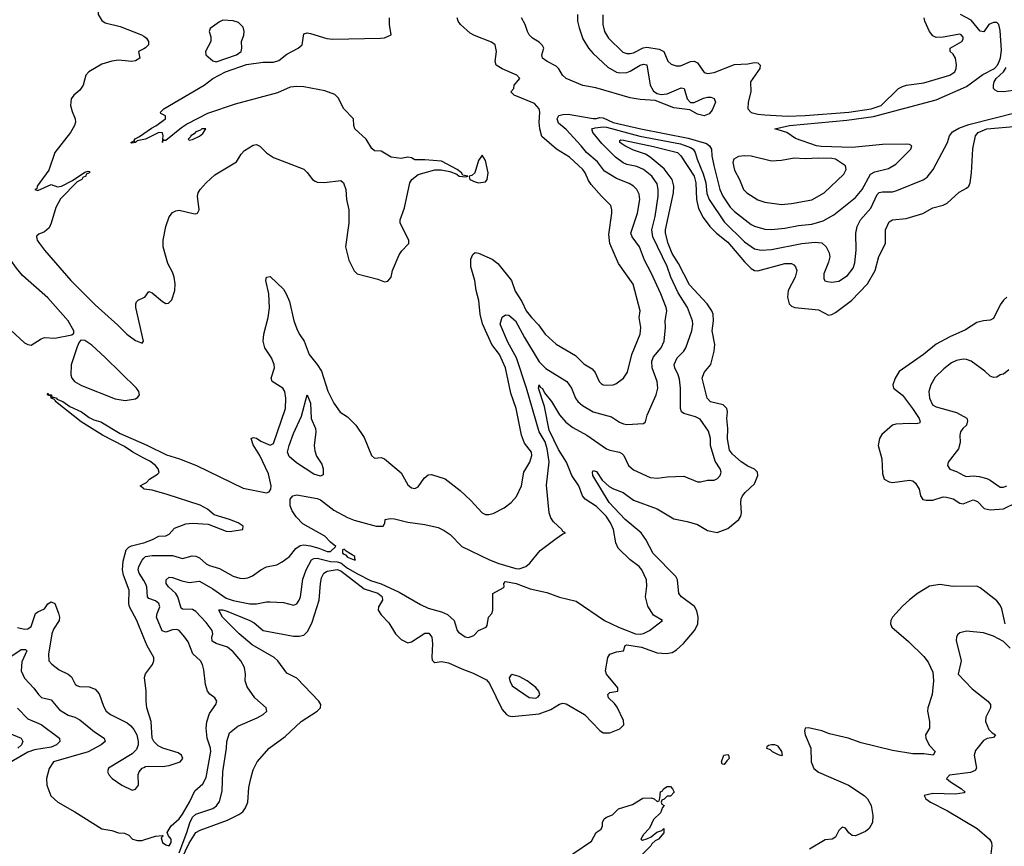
# Model space of a CAD drawing. Header units: inches. Extents: x 1552611 to 1694776, y 811966 to 917215.
# Tile 350 of 549: x 1649262 to 1655114, y 841028 to 845939. Entities that reach past the tile are written whole.
import ezdxf

# ---------------------------------------------------------------- set-up
doc = ezdxf.new("R2010")
doc.units = ezdxf.units.IN
doc.header["$MEASUREMENT"] = 0
doc.layers.add('B6844', color=7, linetype='Continuous')
doc.layers.add('B6854', color=7, linetype='Continuous')

msp = doc.modelspace()

# ---------------------------------------------------------------- linework, layer by layer
at = {"layer": 'B6844', "color": 5}
for points, elevation in [([(1650000, 846187.2), (1649915.8, 846144.2), (1649830, 846121.8), (1649808.1, 846111.9), (1649770, 846081.7), (1649731.2, 846030), (1649726.2, 846010), (1649729.5, 845970.5), (1649750, 845934.9), (1649770, 845920.2), (1649859.4, 845899.4), (1649986, 845850), (1650000, 845840.6)], 920), ([(1650000, 845767), (1649967.7, 845750), (1649976, 845710), (1649950, 845695.1), (1649928.3, 845691.7), (1649850, 845698), (1649810, 845692.1), (1649750, 845675.1), (1649673, 845630), (1649654.4, 845610), (1649640.3, 845550), (1649618.9, 845521.1), (1649583.1, 845490), (1649568.7, 845470), (1649563.7, 845430), (1649573.1, 845393.1), (1649592.2, 845350), (1649593.7, 845330), (1649587, 845310), (1649563.7, 845270), (1649470, 845149.5), (1649434.6, 845045.4), (1649366, 844950), (1649364.9, 844935.1), (1649352, 844930), (1649370, 844924), (1649450, 844961), (1649486, 844946), (1649510, 844951), (1649575.3, 844984.7), (1649650, 845032.7), (1649670, 845038.8), (1649676.8, 845036.8), (1649676.3, 845030), (1649658, 845022), (1649655.8, 845010), (1649638, 845002), (1649631.7, 844990), (1649604.7, 844975.3), (1649504.3, 844875.7), (1649476.1, 844823.9), (1649449.1, 844730), (1649437, 844703), (1649410, 844678), (1649374.9, 844665.1), (1649364, 844656), (1649361.3, 844650), (1649366.8, 844630), (1649380.1, 844610), (1649410.1, 844570), (1649566.6, 844390), (1649710, 844246), (1649845.1, 844125.1), (1649898.8, 844070), (1649950, 844032.3), (1649990, 844016.3), (1649998.7, 844030), (1649953.3, 844230), (1649952, 844250), (1649956.6, 844263.4), (1649966.3, 844273.7), (1650000, 844287.8)], 920), ([(1650000, 845227.8), (1649959.6, 845220.4), (1649949.7, 845209.7), (1649926.6, 845206.6), (1649922, 845210), (1649938, 845218), (1649946, 845214), (1649942, 845222), (1649947.9, 845232.1), (1649974.8, 845245.2), (1650000, 845263.3)], 920), ([(1650000, 843334.3), (1649934.2, 843370), (1649884.2, 843404.2), (1649753.7, 843470), (1649626.6, 843550), (1649474, 843670), (1649475.1, 843675.1), (1649464.9, 843684.9), (1649448.5, 843690), (1649446.8, 843706.8), (1649434.6, 843705.4), (1649426.9, 843710), (1649430, 843721), (1649433, 843713), (1649451.7, 843710), (1649454.4, 843694.4), (1649462.7, 843697.3), (1649482, 843690), (1649483.8, 843683.8), (1649518, 843670), (1649560.7, 843640.7), (1649628.8, 843610), (1649675.6, 843575.6), (1649702, 843562), (1649744.6, 843550), (1649859.6, 843479.6), (1650000, 843419.6)], 880), ([(1650000, 843151.1), (1649979, 843170), (1650000, 843181.6)], 880), ([(1650000, 842267.3), (1649958, 842370), (1649914.5, 842450), (1649910.4, 842470), (1649912.4, 842550), (1649879.5, 842639.5), (1649872.9, 842670), (1649877.4, 842722.7), (1649894.1, 842790), (1649910, 842805.4), (1649926.6, 842813.4), (1649998, 842830), (1650000, 842830.7)], 880), ([(1650000, 842606.6), (1649971.7, 842650), (1649966.6, 842670), (1649969.9, 842690), (1649990, 842728.8), (1650000, 842739)], 860), ([(1649250, 842326.9), (1649290, 842318.6), (1649310, 842319.8), (1649330, 842333.8), (1649356.2, 842410), (1649370, 842421.3), (1649410, 842438.4), (1649430, 842469.1), (1649450, 842481.1), (1649470, 842471.2), (1649493.4, 842413.4), (1649498.9, 842390), (1649497.2, 842370), (1649462.5, 842317.5), (1649452.9, 842290), (1649433.6, 842170), (1649435.8, 842130), (1649454, 842110), (1649496.7, 842076.7), (1649550, 842050.2), (1649570, 842034.6), (1649591.9, 841991.9), (1649602.3, 841982.3), (1649617.1, 841977.1), (1649675.1, 841975.1), (1649710, 841961.1), (1649733.8, 841933.9), (1649759.5, 841859.5), (1649776.5, 841830), (1649801.6, 841810), (1649901.5, 841761.5), (1649923.6, 841743.6), (1649941.2, 841721.2), (1649957.7, 841690), (1649966.8, 841650), (1649965.8, 841630), (1649956.8, 841603.2), (1649930, 841577.3), (1649790, 841492), (1649784.3, 841470), (1649794.4, 841450), (1649812.5, 841430), (1649868.9, 841390), (1649930, 841361.9), (1649950, 841367), (1649967.4, 841390), (1649965.6, 841454.4), (1649971.9, 841470), (1649990, 841491.9), (1650000, 841496.8)], 880), ([(1649210, 842156.1), (1649270, 842197.4), (1649297, 842197), (1649304.9, 842190), (1649275.3, 842124.7), (1649271.2, 842070), (1649290, 842027.5), (1649346.9, 841966.9), (1649373.2, 841930), (1649392, 841912), (1649450, 841898.8), (1649498.2, 841838.2), (1649550, 841806), (1649590, 841794.3), (1649619.3, 841779.3), (1649707.3, 841707.3), (1649764.6, 841670), (1649770.2, 841650.2), (1649746.3, 841630), (1649670, 841589.9), (1649463.7, 841530), (1649437, 841490), (1649421.7, 841430), (1649424.2, 841390), (1649446.7, 841326.7), (1649489.5, 841289.5), (1649590, 841232.9), (1649750, 841131.7), (1649810, 841122.4), (1649850, 841107.3), (1649884.7, 841104.7), (1649910, 841094), (1649932, 841070), (1649961.4, 841061.4), (1649990, 841062), (1650000, 841065.2)], 860), ([(1649250, 841848.4), (1649310, 841785.5), (1649390, 841751.9), (1649490, 841676.5), (1649497.8, 841670), (1649500.2, 841650), (1649481.5, 841630), (1649450, 841616.1), (1649350, 841601.3), (1649310, 841587.1), (1649177.8, 841510)], 840), ([(1649199.5, 841699.5), (1649270, 841670.1), (1649281.4, 841650), (1649272, 841630), (1649250.9, 841610)], 820)]:
    msp.add_lwpolyline(points, dxfattribs=dict(at, elevation=elevation))
at = {"layer": 'B6844', "color": 5, "elevation": 920}
for points in [[(1649170, 844527.2), (1649044, 844390), (1649030.3, 844350.3), (1649031.8, 844330), (1649050.2, 844290), (1649090.1, 844230), (1649210, 844094.4), (1649290, 844019.8), (1649310, 844008.4), (1649330, 844006), (1649390, 844043.7), (1649410, 844050.3), (1649470, 844047), (1649572.8, 844067.2), (1649583.7, 844076.3), (1649584.7, 844090), (1649550.9, 844150), (1649430, 844285.8), (1649279.2, 844419.2), (1649242.6, 844462.6), (1649210, 844511.2), (1649190, 844527.2)], [(1649625.8, 844034.2), (1649615.9, 844024.1), (1649603.9, 843996.1), (1649569, 843889), (1649565.8, 843830), (1649571.2, 843810), (1649588.2, 843790), (1649630, 843765.5), (1649830, 843685.7), (1649890, 843677), (1649950, 843687.4), (1649964.2, 843695.8), (1649974.5, 843710), (1649970.6, 843730), (1649955.9, 843750), (1649770, 843933), (1649690, 844005.4), (1649650, 844032.5)]]:
    msp.add_lwpolyline(points, close=True, dxfattribs=at)
at = {"layer": 'B6854', "color": 5}
for points, elevation in [([(1650000, 842739), (1650010, 842749.2), (1650050, 842755.6), (1650170, 842755.5), (1650230, 842738), (1650286.8, 842753.2), (1650310, 842751), (1650330, 842741.6), (1650370, 842705.7), (1650390, 842695.5), (1650450, 842678.4), (1650530, 842632.1), (1650570, 842620.2), (1650590, 842619), (1650617.4, 842622.6), (1650646.1, 842633.9), (1650695.1, 842670), (1650730, 842688), (1650790, 842700.7), (1650822.6, 842717.4), (1650866.6, 842750), (1650903, 842797), (1650930, 842815.9), (1650950, 842818.5), (1650990, 842812.7), (1651039.8, 842799.8), (1651090, 842780.3), (1651110, 842778.4), (1651140.9, 842810), (1651110, 842834.3), (1651076.1, 842870), (1650944.6, 842944.6), (1650905.4, 842985.4), (1650880.8, 843020.8), (1650869.9, 843049.9), (1650868.9, 843090), (1650884.8, 843110), (1650910, 843115.7), (1651030, 843094.3), (1651050, 843086.7), (1651130, 843024.9), (1651210, 842982), (1651250, 842966.2), (1651381, 842930), (1651422, 842930), (1651432.3, 842947.7), (1651435.3, 842970), (1651464.2, 842975.8), (1651490, 842974.2), (1651570, 842953.1), (1651670, 842940.7), (1651750, 842922), (1651784.8, 842904.8), (1651819.8, 842879.8), (1651889.4, 842809.4), (1652053.8, 842730), (1652110, 842707.7), (1652210, 842677.6), (1652230, 842676), (1652270, 842690.4), (1652293.3, 842710), (1652355.6, 842784.4), (1652450, 842857.3), (1652490, 842884.7), (1652506, 842890), (1652490, 842898), (1652485.2, 842910), (1652435.8, 842955.8), (1652419.5, 842979.5), (1652408.7, 843008.7), (1652394, 843174), (1652408.5, 843311.5), (1652397.8, 843390), (1652384.3, 843430), (1652349.9, 843490), (1652273.7, 843750), (1652214.3, 843930), (1652164.1, 844024.1), (1652117.4, 844130), (1652130, 844171), (1652150, 844186.1), (1652170, 844183.3), (1652208.2, 844150), (1652262.2, 844050), (1652350, 843906.7), (1652390, 843866), (1652513.1, 843790), (1652541.5, 843750), (1652566, 843690), (1652580.2, 843670), (1652606.2, 843646.2), (1652670, 843610.2), (1652780.5, 843580.5), (1652827.4, 843547.4), (1652850, 843537.2), (1652870, 843534), (1652970, 843539.3), (1652980.7, 843550), (1652992.4, 843590), (1653044.6, 843710), (1653055.4, 843750), (1653050.6, 843790), (1653021.6, 843870), (1653020.2, 843910), (1653030, 843936.2), (1653074, 843990), (1653093.2, 844030), (1653101, 844110), (1653098.3, 844150), (1653107.7, 844210), (1653104.3, 844230), (1653073.6, 844310), (1653015.5, 844435.5), (1652975.5, 844510), (1652946, 844590), (1652902.5, 844650), (1652895, 844670), (1652935, 844790), (1652947.6, 844870), (1652943.2, 844903.2), (1652930.7, 844930), (1652910, 844950.7), (1652885.3, 844965.3), (1652810, 844995), (1652738.4, 845038.4), (1652695.7, 845095.6), (1652631.2, 845150), (1652600.2, 845190), (1652510, 845287.2), (1652464.1, 845324.1), (1652456.8, 845350), (1652467.4, 845370), (1652490, 845376.9), (1652522.8, 845377.2), (1652670, 845352.7), (1652690, 845351.9), (1652710, 845358.5), (1652730, 845356.2), (1652790, 845328.8), (1652954.3, 845290), (1653234.5, 845234.5), (1653343.8, 845203.8), (1653362.8, 845190), (1653373.6, 845170), (1653375.2, 845130), (1653387.2, 845072.8), (1653423.7, 844930), (1653442.2, 844890), (1653485.7, 844825.7), (1653510, 844800.1), (1653610, 844722.5), (1653630, 844711.6), (1653690, 844695.5), (1653730, 844692.8), (1653810, 844700.1), (1653890, 844716.1), (1653970, 844723.9), (1654036.7, 844743.3), (1654101.1, 844778.9), (1654230, 844882.3), (1654270, 844931.3), (1654319.5, 845020.5), (1654344.8, 845035.2), (1654424.9, 845055.1), (1654470, 845080.2), (1654558.2, 845170), (1654565.1, 845190), (1654550, 845198.5), (1654530, 845200.5), (1654390, 845197.2), (1654210, 845180.6), (1654025.6, 845185.6), (1653998, 845190), (1653873.6, 845233.6), (1653822, 845270), (1653749.5, 845290.5), (1653838, 845310), (1654177.5, 845342.5), (1654336.1, 845363.9), (1654710, 845464), (1654890, 845542.7), (1654987.1, 845612.9), (1655056, 845650), (1655074.3, 845670), (1655084, 845690), (1655091.8, 845711.8), (1655097.5, 845757.5), (1655090, 845875.3), (1655080.9, 845910), (1655070, 845923.1), (1655050, 845922.7), (1655023.1, 845910), (1654992.2, 845867.8), (1654970, 845871.6), (1654916.4, 845936.4), (1654853.6, 845970)], 860), ([(1650000, 843419.6), (1650022.4, 843410), (1650134.4, 843354.4), (1650212.2, 843330), (1650312.3, 843290), (1650590, 843155.3), (1650710, 843130.9), (1650730, 843128.7), (1650745.3, 843134.7), (1650755.3, 843150), (1650755.9, 843170), (1650741, 843241), (1650689.4, 843350), (1650650, 843414), (1650637.2, 843450), (1650650, 843457.1), (1650670, 843452), (1650695.5, 843435.5), (1650750, 843412), (1650770, 843420.7), (1650842.3, 843630), (1650843.9, 843690), (1650838.9, 843730), (1650826.9, 843750), (1650762.6, 843790), (1650756, 843810), (1650776.4, 843870), (1650774.5, 843890), (1650757.8, 843930), (1650718.9, 843990), (1650709.6, 844030), (1650713.6, 844070), (1650738.3, 844170), (1650746.5, 844226.5), (1650742.1, 844310), (1650725.2, 844390), (1650730, 844410.4), (1650750, 844412.9), (1650830, 844338.4), (1650846.8, 844310), (1650865, 844265), (1650891.6, 844150), (1650913.4, 844093.4), (1650926.7, 844066.7), (1650953.5, 844030), (1650981.7, 843950), (1651030.6, 843890.6), (1651056.3, 843850), (1651092.6, 843732.6), (1651130, 843660.3), (1651167.6, 843607.6), (1651210, 843580.3), (1651260.3, 843530), (1651310, 843456.3), (1651353, 843350), (1651370, 843333), (1651410, 843337.6), (1651430, 843330.4), (1651530, 843247.7), (1651570, 843174.8), (1651590, 843158), (1651610, 843153.4), (1651630, 843163), (1651665.2, 843214.8), (1651690, 843234.9), (1651710, 843237.6), (1651790, 843210.4), (1651881, 843141), (1651943.2, 843083.2), (1652010, 843008.9), (1652030, 842999), (1652050, 842998.5), (1652075.5, 843004.4), (1652141, 843039), (1652182.4, 843070), (1652214.1, 843105.9), (1652244.1, 843170), (1652259.3, 843250), (1652293.2, 843310), (1652305.3, 843350), (1652303.1, 843370), (1652263.4, 843423.4), (1652244.4, 843470), (1652213.5, 843630), (1652180.4, 843720.5), (1652150.4, 843870), (1652113.3, 843950), (1652067.4, 844010), (1652012.7, 844132.7), (1651998.7, 844190), (1651991, 844271), (1651974.6, 844330), (1651966.5, 844390), (1651942.8, 844470), (1651944.4, 844515.6), (1651955.8, 844544.2), (1651970, 844555.3), (1651990, 844552.3), (1652070, 844515.5), (1652103.3, 844490), (1652184.3, 844390), (1652206, 844326), (1652245.8, 844265.8), (1652272.8, 844210), (1652303.8, 844170), (1652346.6, 844126.6), (1652385.6, 844070), (1652450, 844011.1), (1652564.9, 843944.9), (1652615.2, 843895.2), (1652663.8, 843863.8), (1652683.1, 843843.1), (1652706.3, 843790), (1652718, 843778), (1652730, 843770.3), (1652750, 843766.7), (1652790, 843769.1), (1652805.2, 843774.8), (1652850, 843808.4), (1652875.4, 843844.6), (1652899.8, 843950), (1652950.7, 844070), (1652954.2, 844110), (1652944.5, 844170), (1652949.8, 844210.2), (1652908.7, 844368.7), (1652821.6, 844490), (1652769.1, 844610), (1652763.1, 844663.1), (1652781.1, 844790), (1652782.2, 844810), (1652775.9, 844835.9), (1652719.8, 844890), (1652659.1, 844959.1), (1652643.5, 844983.5), (1652623.7, 845030), (1652608.2, 845050), (1652530, 845123.4), (1652452.8, 845170), (1652364.6, 845244.6), (1652353.1, 845290), (1652349.9, 845330), (1652354.5, 845390), (1652349.9, 845410), (1652321.1, 845441.1), (1652200.9, 845490), (1652182, 845510), (1652199, 845530), (1652202, 845550), (1652234, 845590), (1652216, 845610), (1652130, 845646.4), (1652093.5, 845670), (1652087.6, 845690), (1652096.3, 845750), (1652087.3, 845790), (1652066.2, 845806.2), (1651964.7, 845844.7), (1651939, 845859), (1651882.2, 845910), (1651868, 845930), (1651862.9, 845950)], 880), ([(1650000, 845263.3), (1650044.7, 845295.3), (1650072, 845308), (1650128.7, 845350), (1650128, 845368), (1650101.2, 845381.2), (1650099, 845390), (1650119.3, 845410), (1650359.3, 845550), (1650409.4, 845590), (1650486.3, 845630), (1650610, 845672.3), (1650710, 845687.8), (1650770, 845686.7), (1650802.9, 845697.1), (1650850, 845734.5), (1650916.8, 845770), (1650941.6, 845790), (1650950, 845854.8), (1650970, 845860.5), (1650990, 845857.6), (1651086.9, 845826.9), (1651123.6, 845823.6), (1651406, 845830), (1651430, 845832.4), (1651469.2, 845850), (1651459.7, 845910), (1651459.7, 845950)], 920), ([(1652577.2, 845970), (1652577.8, 845930), (1652587.9, 845890), (1652610, 845826.5), (1652642.4, 845770), (1652670, 845738.2), (1652757, 845657), (1652808.4, 845628.4), (1652830, 845624.1), (1652870, 845626), (1652890, 845632.5), (1652950, 845668.6), (1652970, 845676), (1652990, 845670.2), (1653009.5, 845550), (1653030, 845515.2), (1653050, 845500.2), (1653075.4, 845495.4), (1653110, 845497.9), (1653193.7, 845533.7), (1653211.2, 845531.2), (1653230, 845468.4), (1653250, 845446.3), (1653270, 845447.6), (1653327.1, 845472.9), (1653350, 845478.2), (1653370, 845478), (1653390, 845471), (1653397, 845450), (1653377.3, 845402.7), (1653360.6, 845379.4), (1653330, 845368.8), (1653290, 845377.9), (1653244.7, 845404.7), (1653150, 845415.2), (1653038.2, 845458.2), (1652950, 845465.5), (1652890, 845476), (1652686.5, 845533.5), (1652610, 845549.1), (1652509.9, 845590), (1652487.5, 845610), (1652467, 845647), (1652450, 845663.9), (1652397.2, 845690), (1652368.6, 845710), (1652365.6, 845730), (1652376.5, 845770), (1652370, 845785.1), (1652350, 845805.6), (1652309.9, 845829.9), (1652291, 845850), (1652279.7, 845870), (1652267.1, 845910), (1652245.4, 845950)], 860), ([(1652727.5, 845967.5), (1652728.5, 845910), (1652737.5, 845870), (1652761.3, 845830), (1652846.8, 845746.8), (1652870, 845738.1), (1652890, 845738), (1652910, 845743.3), (1652968, 845772), (1652990, 845776.3), (1653063.4, 845763.4), (1653089.6, 845749.6), (1653113.7, 845693.6), (1653134.1, 845674.1), (1653164.6, 845664.6), (1653190, 845665.7), (1653250, 845690.1), (1653270, 845693.5), (1653290, 845682.6), (1653330, 845626.5), (1653350, 845619.7), (1653390, 845626.5), (1653510, 845672.7), (1653590, 845676.5), (1653630, 845684.9), (1653650, 845682.3), (1653663.1, 845670), (1653660.8, 845650), (1653605.2, 845570), (1653606.9, 845510), (1653591, 845449), (1653589.2, 845410), (1653608.8, 845388.8), (1653650, 845378), (1653690, 845373.6), (1653826.3, 845366.3), (1653930, 845370), (1654189.6, 845390), (1654322, 845410), (1654382.4, 845430), (1654485.7, 845530), (1654510, 845542.7), (1654532.3, 845550), (1654635, 845565), (1654791.1, 845610), (1654820.2, 845630), (1654828.4, 845650), (1654830.4, 845670.4), (1654823.8, 845710), (1654810, 845734.5), (1654792.3, 845750), (1654793.2, 845770), (1654862, 845810), (1654870, 845822.8), (1654870, 845836), (1654858, 845850), (1654850, 845852.5), (1654750, 845834.8), (1654710, 845833.7), (1654690, 845844), (1654669.1, 845870), (1654641.7, 845930), (1654637.7, 845950)], 880), ([(1650000, 845840.6), (1650015.8, 845830), (1650028.4, 845810), (1650027.7, 845790), (1650010, 845772.3), (1650000, 845767)], 920), ([(1655198.4, 845521.6), (1655110, 845509.9), (1655073.4, 845513.4), (1655060.3, 845520.3), (1655050.7, 845530), (1655050.4, 845550), (1655054.9, 845570), (1655066.4, 845590), (1655108.8, 845630), (1655125.1, 845654.9)], 840), ([(1650000, 844287.8), (1650005.2, 844290), (1650030, 844324.9), (1650050, 844317), (1650110, 844264), (1650130, 844253.4), (1650145.8, 844254.2), (1650165.7, 844274.3), (1650184, 844330), (1650185.4, 844370), (1650179.7, 844410), (1650170, 844439.3), (1650143.5, 844490), (1650114.3, 844590), (1650115.8, 844630), (1650129.8, 844710.2), (1650150, 844767.3), (1650170, 844793), (1650190, 844803.8), (1650210, 844808), (1650292.5, 844787.5), (1650310, 844784.9), (1650319, 844790), (1650329.5, 844810.5), (1650319.6, 844890), (1650322.9, 844910), (1650334.5, 844930), (1650369.6, 844970), (1650422.7, 845017.3), (1650550, 845095.3), (1650579.1, 845140.9), (1650598.6, 845161.4), (1650650, 845194), (1650670, 845197.4), (1650690, 845188.5), (1650730, 845147.4), (1650770, 845121.3), (1650950, 845050.4), (1650971.5, 845031.5), (1651003, 844990), (1651018.9, 844978.9), (1651030, 844974), (1651072.9, 844972.9), (1651170, 844983.7), (1651186.4, 844970), (1651199.6, 844930), (1651204.4, 844870), (1651218.7, 844810), (1651218, 844730), (1651199.5, 844590), (1651218.7, 844510), (1651250, 844446.8), (1651268.8, 844428.8), (1651390, 844397.3), (1651430, 844381), (1651450, 844384.7), (1651469.2, 844410), (1651478, 844450), (1651517.4, 844542.6), (1651533.3, 844566.7), (1651575.1, 844610), (1651574.5, 844630), (1651524, 844730), (1651524, 844750), (1651550, 844822), (1651581.5, 844970), (1651593.3, 844990), (1651630, 845019.7), (1651730, 845046.9), (1651766.4, 845046.4), (1651818, 845038), (1651861, 845021), (1651874, 845010), (1651914, 845006), (1651926, 845010), (1651896.4, 845016.4), (1651888, 845030), (1651862, 845050), (1651770, 845098), (1651670, 845107.6), (1651610, 845106.6), (1651590, 845118), (1651570, 845122), (1651530, 845114.5), (1651470, 845122), (1651410, 845157.6), (1651370, 845160.7), (1651354.5, 845174.5), (1651320.9, 845230), (1651254, 845290), (1651247.8, 845310), (1651245.6, 845350), (1651189.1, 845409.1), (1651154.8, 845474.8), (1651134.4, 845494.4), (1651076.3, 845516.3), (1650950, 845539.8), (1650910, 845543.1), (1650870, 845537.9), (1650795.2, 845504.8), (1650542.2, 845437.8), (1650378.9, 845381), (1650259.9, 845320.1), (1650223.5, 845296.5), (1650130, 845221.7), (1650120.8, 845220.8), (1650112.7, 845227.3), (1650110, 845209.7), (1650114.5, 845250), (1650110, 845268), (1650090, 845269.4), (1650010, 845229.7), (1650000, 845227.8)], 920), ([(1650210.8, 840989.2), (1650256.4, 841110), (1650273, 841167), (1650290, 841201), (1650310, 841218.1), (1650410, 841251.8), (1650431.7, 841268.3), (1650450, 841293.7), (1650464.9, 841355.1), (1650470.4, 841470), (1650491.2, 841610), (1650493.3, 841650), (1650510, 841701.6), (1650557.7, 841742.3), (1650672.8, 841790), (1650709.7, 841810), (1650731.3, 841830), (1650727.3, 841850), (1650660.5, 841910), (1650614.4, 841974.4), (1650602.7, 842010), (1650604.4, 842050), (1650597.7, 842090), (1650576, 842130), (1650530, 842182.3), (1650496.4, 842210), (1650430, 842232.5), (1650406.9, 842246.9), (1650404, 842270), (1650409.2, 842290), (1650405.9, 842310), (1650370, 842358.3), (1650310, 842422.6), (1650290, 842435.4), (1650230, 842436.8), (1650222.4, 842442.4), (1650202.3, 842510), (1650189.2, 842530), (1650147, 842570), (1650132.9, 842590), (1650132.2, 842610), (1650150, 842627.7), (1650170, 842625.5), (1650224.9, 842604.9), (1650270, 842595.6), (1650330, 842603.1), (1650410, 842557.5), (1650490, 842501.8), (1650530, 842488.3), (1650630, 842468.5), (1650670, 842469), (1650730, 842480.9), (1650750, 842480.6), (1650830, 842476.3), (1650890, 842461.2), (1650910, 842467.9), (1650923.8, 842490), (1650930.6, 842510), (1650944.7, 842615.3), (1650964.1, 842670), (1650995.8, 842730), (1651010, 842738.7), (1651030, 842740.2), (1651110, 842719.5), (1651150, 842718.5), (1651171.7, 842711.7), (1651210, 842679.6), (1651270, 842645.7), (1651347.9, 842607.9), (1651410, 842586.3), (1651516.7, 842536.7), (1651643.5, 842463.5), (1651690, 842443.1), (1651770, 842421.2), (1651804.6, 842404.6), (1651843.5, 842370), (1651862.6, 842310), (1651870, 842299.3), (1651910, 842272.2), (1651930, 842268.8), (1651960.5, 842279.5), (1651989.5, 842310.5), (1652035.3, 842330), (1652041.2, 842338.8), (1652049, 842390), (1652069, 842410), (1652075.1, 842430), (1652074, 842530), (1652136.6, 842563.4), (1652141.2, 842570), (1652139.3, 842590), (1652150, 842600.7), (1652212.2, 842590), (1652296.8, 842556.8), (1652396, 842536), (1652470, 842507.8), (1652570, 842485), (1652737.5, 842370), (1652821.6, 842330), (1652922, 842290), (1652950, 842287.8), (1652970, 842291.7), (1653004.5, 842310), (1653082, 842370), (1653030, 842400.7), (1652995.2, 842455.2), (1652982.4, 842510), (1652990, 842574), (1652987.7, 842610), (1652959.4, 842670), (1652943.1, 842690), (1652890.9, 842730), (1652819.3, 842799.3), (1652806.2, 842830), (1652790.6, 842910), (1652773.8, 842950), (1652747.2, 842990), (1652690, 843047.5), (1652624, 843090), (1652607.2, 843110), (1652584.5, 843170), (1652544.3, 843230), (1652511.6, 843310), (1652465, 843385), (1652410, 843499.4), (1652380.6, 843640.6), (1652345.4, 843750), (1652350, 843770.2), (1652356.4, 843756.4), (1652370, 843748.4), (1652382.3, 843722.3), (1652423.5, 843670), (1652470, 843591), (1652508.5, 843548.5), (1652550, 843516.8), (1652632.6, 843470), (1652750, 843390.2), (1652770, 843381.4), (1652827.3, 843370), (1652841.7, 843361.7), (1652852.8, 843350), (1652880.3, 843290), (1652910, 843263.6), (1653010, 843218.5), (1653050, 843214.9), (1653110, 843223.2), (1653210, 843227.4), (1653290, 843193.7), (1653307.6, 843192.4), (1653350, 843203.7), (1653390, 843204), (1653410, 843213.4), (1653425.4, 843230), (1653432, 843250), (1653425.1, 843270), (1653396.6, 843316.6), (1653368.7, 843408.7), (1653368.6, 843450), (1653355.1, 843495.1), (1653305.7, 843565.7), (1653279.5, 843579.5), (1653210, 843599.8), (1653196.1, 843610), (1653189.9, 843629.9), (1653189.2, 843750), (1653184, 843804), (1653176.5, 843830), (1653155, 843870), (1653152.2, 843890), (1653169.1, 843930), (1653209, 843970), (1653221.7, 843990), (1653257.5, 844090), (1653263.7, 844130), (1653261.8, 844150), (1653231.8, 844230), (1653175.9, 844315.9), (1653131.2, 844410), (1653110, 844473.6), (1653024.4, 844650), (1653018.8, 844690), (1653038.4, 844770), (1653056.9, 844890), (1653057.8, 844930), (1653050, 844964.7), (1653019.2, 845010), (1652970, 845049.3), (1652930, 845066.2), (1652870, 845078.4), (1652848.6, 845088.6), (1652802.6, 845122.6), (1652723, 845203), (1652669.2, 845270), (1652663.5, 845290), (1652682.9, 845297.1), (1652730, 845302.6), (1652750, 845300.6), (1652948.2, 845248.2), (1653190, 845200.7), (1653250, 845180.8), (1653265.5, 845170), (1653276.3, 845150), (1653288.3, 845110), (1653324.3, 845024.3), (1653339.6, 844970), (1653346.5, 844906.5), (1653361, 844870), (1653450, 844738.9), (1653570, 844619.5), (1653630, 844577.5), (1653670, 844569.5), (1653730, 844573.5), (1653910, 844608.7), (1653990, 844617.7), (1654030, 844613.1), (1654055, 844590), (1654073.1, 844553.1), (1654077, 844530), (1654070, 844497.6), (1654042.2, 844430), (1654041.2, 844401.2), (1654048.3, 844388.3), (1654063.2, 844383.2), (1654090, 844379.7), (1654130, 844386.2), (1654181.4, 844418.6), (1654216.4, 844463.6), (1654225.2, 844494.8), (1654233.6, 844570), (1654231.3, 844670), (1654238.7, 844710), (1654259.8, 844750), (1654320.4, 844819.6), (1654358.9, 844901.1), (1654370, 844913.4), (1654390, 844917.4), (1654450, 844917.4), (1654476.4, 844923.6), (1654631.4, 844988.6), (1654655.7, 845004.3), (1654692.2, 845050), (1654776.4, 845210), (1654788.2, 845250), (1654806.7, 845273.3), (1654844.6, 845295.4), (1654903.7, 845316.4), (1655192.2, 845390)], 840), ([(1650225.7, 840954.3), (1650270, 841045.8), (1650310, 841110.6), (1650335.7, 841124.3), (1650497.7, 841182.3), (1650564.2, 841215.8), (1650587.6, 841232.4), (1650604.4, 841255.6), (1650617.7, 841290), (1650623.8, 841376.2), (1650635.6, 841430), (1650650, 841481), (1650674, 841530), (1650744.7, 841610), (1650839.6, 841680.5), (1650934.7, 841770), (1651031.1, 841830), (1651049.7, 841850), (1651052.4, 841870), (1651040.5, 841890), (1650910, 842026), (1650850, 842057.3), (1650796.3, 842130), (1650774, 842150), (1650643.9, 842223.9), (1650567.3, 842290), (1650468.5, 842390), (1650446, 842430), (1650447.2, 842432.7), (1650467.1, 842432.8), (1650490, 842426.4), (1650630, 842369.6), (1650655.7, 842355.7), (1650710, 842309.6), (1650890, 842277.2), (1650924.1, 842275.9), (1650950, 842282), (1650974.7, 842305.3), (1651000.5, 842359.5), (1651041.4, 842490), (1651049.4, 842590), (1651056.7, 842623.3), (1651069.9, 842650), (1651090, 842661.8), (1651150, 842671.7), (1651170, 842664.8), (1651310, 842557.1), (1651390, 842532.2), (1651410, 842516.8), (1651416.6, 842510), (1651419, 842490), (1651393.8, 842450), (1651392.8, 842430), (1651410, 842403.1), (1651456.4, 842356.4), (1651495.6, 842290), (1651530, 842257.4), (1651570, 842237), (1651590, 842242.6), (1651670, 842293.8), (1651694.8, 842294.8), (1651712.2, 842270), (1651716.4, 842230), (1651712.3, 842152.3), (1651714.4, 842134.4), (1651722.8, 842122.8), (1651730, 842119.5), (1651770, 842125), (1651810, 842118), (1651890, 842081.2), (1651956.8, 842056.8), (1652035.8, 842015.8), (1652054.2, 841994.2), (1652130, 841840.2), (1652154.6, 841810), (1652170, 841802.3), (1652190, 841799.8), (1652350, 841814.1), (1652419.8, 841840.2), (1652470, 841873.1), (1652490, 841879), (1652510, 841873.4), (1652619.1, 841810), (1652710, 841715.3), (1652730, 841701.1), (1652770, 841702), (1652830, 841726.3), (1652852.2, 841750), (1652850, 841776), (1652813.4, 841853.4), (1652796.6, 841876.6), (1652762, 841910), (1652757.2, 841930), (1652770, 841940.7), (1652818, 841950), (1652817.2, 841970), (1652749.4, 842050), (1652744, 842070), (1652757.2, 842150), (1652769, 842170), (1652810, 842183), (1652851.7, 842188.3), (1652860.1, 842219.9), (1652870, 842224), (1652958.7, 842210), (1653050, 842176.3), (1653107.1, 842172.9), (1653141, 842179), (1653165.5, 842194.5), (1653207.2, 842232.8), (1653273.1, 842310), (1653292.5, 842347.5), (1653294.9, 842390), (1653287.7, 842427.7), (1653272.9, 842453), (1653196, 842510), (1653178.8, 842530), (1653172.3, 842610), (1653161.7, 842630), (1653027.4, 842767.4), (1652984.1, 842850), (1652955.9, 842890), (1652860.7, 842970), (1652766.2, 843070), (1652669.2, 843230), (1652666.4, 843250), (1652670, 843260.7), (1652690, 843254.3), (1652723.9, 843203.9), (1652765.7, 843165.7), (1652791.3, 843151.3), (1652848.2, 843130), (1652910, 843083.7), (1653050, 843033.7), (1653150, 842974), (1653230, 842958), (1653290, 842940.4), (1653350, 842904.9), (1653407.3, 842892.7), (1653470, 842915.8), (1653536.4, 842970), (1653548.7, 842990), (1653552.5, 843010), (1653547.5, 843070), (1653550, 843092.7), (1653557.8, 843110), (1653574.8, 843130), (1653630, 843181.8), (1653649.9, 843230), (1653646.3, 843250), (1653630, 843267.9), (1653590, 843286.3), (1653550, 843312.8), (1653497.9, 843357.9), (1653480.8, 843380.8), (1653468.6, 843448.6), (1653471.4, 843510), (1653464.5, 843570), (1653469.8, 843610), (1653464.1, 843630), (1653442.4, 843650), (1653368.3, 843668.3), (1653347.9, 843690), (1653317.8, 843810), (1653330, 843843.7), (1653370.8, 843890), (1653389.8, 843969.8), (1653394.3, 844010), (1653378.3, 844090), (1653386.2, 844150), (1653384.2, 844190), (1653375.8, 844210), (1653347.4, 844250), (1653244, 844364), (1653178.1, 844490), (1653140.1, 844550), (1653116.5, 844610), (1653100.7, 844670), (1653100.5, 844690), (1653147.3, 844910), (1653149.5, 844950), (1653140.1, 844990), (1653093.2, 845053.2), (1653010, 845122.3), (1652980.7, 845140.7), (1652910, 845164.3), (1652858.5, 845190), (1652828.5, 845210), (1652830, 845221), (1652834.8, 845225.2), (1652850, 845223), (1653030, 845186.1), (1653171, 845150), (1653191, 845131), (1653270, 845008.6), (1653281.2, 844970), (1653285.4, 844870), (1653297.2, 844817.2), (1653323.5, 844763.5), (1653363.7, 844710), (1653404.5, 844670), (1653470, 844616.8), (1653570, 844499.8), (1653610, 844460.8), (1653630, 844448.8), (1653650, 844446.8), (1653810, 844490.1), (1653850, 844490.2), (1653862.6, 844482.7), (1653873.7, 844470), (1653881.1, 844450), (1653871, 844410), (1653829.6, 844330), (1653824.7, 844290), (1653836.2, 844250), (1653850, 844236.9), (1653870, 844228.3), (1654010, 844215.7), (1654070, 844184), (1654090, 844187.3), (1654110, 844199.4), (1654206.5, 844270), (1654300.5, 844370), (1654345.8, 844450), (1654367.6, 844532.4), (1654408.5, 844610), (1654408.9, 844690), (1654430, 844738.9), (1654449.9, 844750.1), (1654530, 844758.6), (1654630, 844787.6), (1654690, 844820.6), (1654750, 844837.5), (1654774.8, 844850), (1654845.6, 844914.4), (1654890, 844937.5), (1654903.1, 844950), (1654910.8, 844970), (1654919.4, 845030), (1654927.6, 845172.4), (1654943.1, 845250), (1654959.3, 845270), (1655010.8, 845290.8), (1655170, 845305.2)], 820), ([(1655130, 844289.7), (1655110, 844273), (1655090, 844246), (1655050, 844164.2), (1655030, 844153.7), (1654990, 844150.6), (1654950, 844139.5), (1654883.5, 844096.5), (1654790, 844055.4), (1654710, 844010.8), (1654634.3, 843950), (1654490, 843848.4), (1654465.2, 843810), (1654451.7, 843770), (1654456, 843750), (1654510, 843707.7), (1654568.1, 843630), (1654607.2, 843570), (1654615, 843550), (1654610, 843542.3), (1654590, 843538.4), (1654550, 843540.7), (1654470, 843535), (1654450, 843529.8), (1654385.4, 843474.6), (1654372.1, 843450), (1654364.7, 843410), (1654387.2, 843330), (1654390, 843242), (1654401.1, 843210), (1654430, 843192.6), (1654450, 843190.2), (1654550, 843202.8), (1654570, 843199.6), (1654585.5, 843185.5), (1654607.4, 843150), (1654615.3, 843110), (1654630, 843087.7), (1654650, 843083.8), (1654690, 843085.3), (1654750, 843103.2), (1654770, 843102.6), (1654810, 843091.3), (1654850, 843066.4), (1654870, 843063.2), (1654930, 843086.5), (1654955.6, 843075.6), (1654994.5, 843034.5), (1655030, 843026.7), (1655110, 843033.1), (1655190, 843073.4)], 820), ([(1655141.4, 843858.6), (1655110, 843834), (1655090, 843829.2), (1655070, 843816), (1655050, 843813.2), (1655030, 843821.2), (1654999.3, 843850), (1654918, 843910), (1654890, 843920.4), (1654870, 843922), (1654830, 843913.5), (1654800.3, 843899.7), (1654755.4, 843864.6), (1654704.1, 843815.9), (1654676.8, 843770), (1654666.5, 843730), (1654669.4, 843690), (1654688, 843650), (1654710, 843639.1), (1654830, 843604.7), (1654890.8, 843570.8), (1654895.2, 843555.2), (1654890.1, 843529.8), (1654867.6, 843510), (1654854, 843490), (1654850.3, 843470), (1654852.3, 843427.7), (1654841.6, 843390), (1654780.5, 843310), (1654776.4, 843290), (1654789.5, 843269.5), (1654830, 843254.7), (1654874.4, 843230), (1654890, 843224.4), (1654930, 843228.2), (1654965, 843225), (1655010, 843212.3), (1655030, 843203.8), (1655090, 843161.8), (1655110, 843161.5), (1655130, 843170.1)], 840), ([(1650000, 843181.6), (1650015.3, 843190), (1650034, 843210), (1650081.4, 843238.6), (1650090.8, 843249.2), (1650086, 843270), (1650069, 843290), (1650035.2, 843315.2), (1650000, 843334.3)], 880), ([(1650000, 842830.7), (1650052, 842850), (1650090, 842870.3), (1650130, 842872.7), (1650150, 842883), (1650182.7, 842917.3), (1650250, 842943.2), (1650290, 842947.3), (1650382.5, 842942.5), (1650490, 842899.5), (1650510, 842897.6), (1650588.7, 842910), (1650591.1, 842930), (1650560.7, 842950), (1650509.6, 842970), (1650417.6, 842997.6), (1650378.8, 843030), (1650333.9, 843053.9), (1650138.9, 843118.9), (1650050, 843143), (1650001.2, 843150), (1650000, 843151.1)], 880), ([(1650000, 841065.2), (1650070, 841087.7), (1650111.1, 841091.1), (1650114, 841090), (1650102.8, 841077.2), (1650110.7, 841050), (1650130, 841037.1), (1650150, 841030.7), (1650162.9, 841050), (1650162, 841070), (1650146, 841090), (1650139, 841110), (1650162.9, 841150), (1650210, 841191), (1650230, 841218.6), (1650271.9, 841290), (1650303.3, 841356.7), (1650350, 841399.6), (1650370, 841435.8), (1650397.3, 841590), (1650396.4, 841610), (1650376.7, 841670), (1650371, 841730), (1650373.6, 841766.4), (1650390, 841817.6), (1650428.3, 841870), (1650433.7, 841890), (1650421.3, 841910), (1650391.3, 841931.3), (1650378.2, 841950), (1650366.2, 841990), (1650357, 842077), (1650348.7, 842108.7), (1650336.3, 842130), (1650291.1, 842171.1), (1650262.7, 842242.7), (1650244.4, 842270), (1650210, 842309.7), (1650195.6, 842315.6), (1650170, 842313.2), (1650130, 842300.6), (1650108.9, 842308.9), (1650076.2, 842390), (1650078.3, 842410), (1650094.2, 842450), (1650089.8, 842470), (1650070, 842487), (1650030, 842499.4), (1650021, 842510), (1650017.1, 842570), (1650010.8, 842590), (1650000, 842606.6)], 860), ([(1655119.2, 842350), (1655098.7, 842438.7), (1655090, 842459.8), (1655070, 842487), (1654970, 842564.2), (1654950, 842573.3), (1654809.3, 842570.7), (1654730, 842582.5), (1654670, 842573.5), (1654599.1, 842530), (1654550, 842492.5), (1654510, 842454.6), (1654449.4, 842390), (1654440.6, 842370), (1654438.2, 842350), (1654445.5, 842330), (1654544.2, 842244.2), (1654635.2, 842155.2), (1654662.3, 842122.3), (1654690, 842062.8), (1654693.8, 842010), (1654685.3, 841930), (1654659.5, 841850), (1654658, 841830), (1654669.1, 841769.1), (1654669.1, 841730), (1654645.7, 841690), (1654647.8, 841670), (1654668.4, 841628.4), (1654702.8, 841590), (1654691.3, 841570), (1654636.7, 841576.7), (1654570, 841576.6), (1654450, 841596.7), (1654263.2, 841643.2), (1654185.6, 841670), (1654076.1, 841696.1), (1654030, 841713.5), (1653950, 841731.2), (1653931.3, 841728.7), (1653927.6, 841712.4), (1653930, 841690.7), (1653964.1, 841610), (1653965.3, 841530), (1653982.1, 841490), (1654010, 841467.5), (1654188.4, 841390), (1654282.2, 841330), (1654301.8, 841310), (1654323.2, 841270), (1654332.6, 841210), (1654330.2, 841170), (1654310, 841134), (1654290, 841114.7), (1654230, 841089.6), (1654210, 841091.6), (1654190, 841107), (1654170, 841136.3), (1654150, 841140.5), (1654130, 841120.7), (1654110, 841082.7), (1654091, 841070), (1654050, 841066), (1653956.6, 841010)], 820), ([(1655150, 842205.5), (1655110, 842244.1), (1655050, 842276.5), (1654990, 842295.3), (1654890, 842306.3), (1654850, 842296.3), (1654835.8, 842284.2), (1654829.2, 842270.8), (1654827.1, 842250), (1654857.3, 842130), (1654839.5, 842050), (1654923.1, 841963.1), (1655015.4, 841890), (1655032.6, 841870), (1655032.7, 841850), (1655004.2, 841795.8), (1655002.7, 841770), (1655021.6, 841721.6), (1655041.7, 841701.7), (1655062.4, 841690), (1655050, 841674.5), (1655012, 841668), (1654990, 841656.9), (1654942.6, 841597.4), (1654935.4, 841570), (1654948.5, 841491.5), (1654941.6, 841478.4), (1654912.9, 841467.1), (1654789, 841451), (1654770.8, 841430), (1654793.4, 841410), (1654860.5, 841370), (1654880.7, 841350), (1654874.9, 841345.1), (1654823.4, 841336.6), (1654690, 841340.4), (1654638, 841330), (1654647.3, 841310), (1654674.9, 841290), (1654777.5, 841237.5), (1654953.8, 841133.8), (1655025.5, 841070), (1655037.5, 841050), (1655039.4, 841030), (1655032.2, 840967.8)], 840), ([(1650000, 841496.8), (1650010, 841501.7), (1650030, 841504.4), (1650110, 841502.7), (1650151.3, 841508.7), (1650215.1, 841530), (1650230.9, 841550), (1650224, 841570), (1650203.4, 841583.4), (1650113.6, 841610), (1650085.2, 841625.2), (1650059.3, 841650), (1650049.8, 841670), (1650043.1, 841770), (1650018.7, 841850), (1650014, 841890), (1650014.7, 841950), (1650003.5, 842030), (1650010, 842052.4), (1650051.5, 842108.5), (1650060.3, 842130), (1650059.8, 842150), (1650019.5, 842219.5), (1650000, 842267.3)], 880), ([(1652450, 840915.3), (1652661.2, 841058.8), (1652689.3, 841110), (1652719, 841130), (1652726, 841150), (1652726, 841170), (1652735.3, 841190), (1652750, 841201), (1652784.7, 841215.3), (1652822, 841250), (1652904.7, 841275.3), (1652966.3, 841313.7), (1653015.3, 841315.3), (1653034, 841310), (1653050, 841294), (1653062, 841298), (1653067.3, 841312.7), (1653070, 841351.3), (1653082, 841358), (1653088.7, 841370), (1653110, 841382), (1653130, 841382), (1653142, 841370), (1653151.6, 841348.4), (1653130, 841326), (1653110, 841326), (1653092.7, 841307.3), (1653078, 841302), (1653074, 841290), (1653078, 841278), (1653092, 841270), (1653082, 841258), (1653070, 841226), (1653030, 841186), (1653005.4, 841134.6), (1652970, 841098), (1652954, 841070), (1652963.6, 841063.6), (1652990, 841071.3), (1653015.5, 841084.5), (1653049, 841111), (1653078, 841122), (1653090, 841134), (1653090, 841108), (1653058.8, 841070), (1653039.3, 841060.7), (1653018.7, 841041.3), (1653013.4, 841030), (1652950, 840966.6)], 780)]:
    msp.add_lwpolyline(points, dxfattribs=dict(at, elevation=elevation))
for points, elevation in [([(1650470, 845935.6), (1650450, 845926.6), (1650393.4, 845886.6), (1650387.7, 845870), (1650397.3, 845837.3), (1650397.6, 845810), (1650366.4, 845750), (1650368, 845730), (1650410, 845694), (1650430, 845689.5), (1650551.6, 845730), (1650578, 845750), (1650582.7, 845770), (1650580.9, 845810), (1650593.5, 845846.5), (1650596.4, 845870), (1650590, 845895.1), (1650562, 845922), (1650531.6, 845931.6)], 940), ([(1650368, 845290), (1650345.5, 845290), (1650337.5, 845282.5), (1650310, 845273.1), (1650299.4, 845260.6), (1650279.3, 845250), (1650277.6, 845242.4), (1650264.4, 845230), (1650270, 845223), (1650290, 845227), (1650330, 845247), (1650350, 845262.4)], 940), ([(1652010, 845135.3), (1651990, 845102), (1651967.3, 845030), (1651950, 845012.7), (1651934, 845010), (1651934, 845006), (1651938, 844990), (1651970, 844976.3), (1651990, 844970.6), (1652030, 844976), (1652041.2, 844990), (1652046.6, 845030), (1652030, 845102)], 920), ([(1653569.1, 845130.9), (1653534.2, 845125.8), (1653506, 845110), (1653499.7, 845090), (1653510, 845046), (1653540.9, 844990), (1653564.2, 844930), (1653584.2, 844910), (1653650, 844869.3), (1653690, 844855.6), (1653790, 844841.4), (1653850, 844847.1), (1653970, 844868.6), (1654043.1, 844910), (1654159.6, 845020.5), (1654174.6, 845050), (1654171.1, 845070), (1654110.7, 845110), (1654090, 845113.8), (1654010, 845116.3), (1653930, 845111.7), (1653864.3, 845115.7), (1653790, 845102.8), (1653730, 845097.8), (1653610, 845128.8)], 880), ([(1651050, 843227.9), (1651010, 843239.1), (1650906.4, 843306.5), (1650864.4, 843344.4), (1650853.7, 843370), (1650862.8, 843410), (1650890, 843480.8), (1650937.5, 843582.5), (1650970, 843710.7), (1650990, 843661), (1650995, 843570), (1651020.7, 843510), (1651022.7, 843490), (1651013, 843410), (1651017.1, 843377.1), (1651026.4, 843346.4), (1651057.6, 843297.6), (1651066.7, 843270), (1651066, 843234)], 860), ([(1651190, 842794.1), (1651181.1, 842790), (1651181.5, 842770), (1651190, 842762.5), (1651199, 842759), (1651210, 842745.7), (1651250, 842729.3), (1651258, 842730), (1651253.6, 842733.6), (1651254, 842750), (1651201.6, 842781.6)], 860), ([(1652190, 842048.7), (1652179.1, 842040.9), (1652171.5, 842028.5), (1652175, 842010), (1652190, 841980.8), (1652290, 841912.1), (1652330, 841908.1), (1652344.2, 841915.8), (1652354.5, 841930), (1652348.1, 841950), (1652330, 841971.7), (1652277.8, 842010), (1652230, 842036.3)], 840), ([(1653750, 841629.6), (1653730.4, 841629.6), (1653713.4, 841626.6), (1653702, 841618), (1653700.7, 841610), (1653722.2, 841602.2), (1653735.3, 841590), (1653770, 841572.6), (1653790, 841566.5), (1653795.3, 841570), (1653792.9, 841590), (1653770, 841623.1)], 820), ([(1653450, 841513.2), (1653436.4, 841516.4), (1653433.2, 841530), (1653446.6, 841570), (1653470, 841572.9), (1653475.6, 841570), (1653479.5, 841550), (1653464.2, 841535.8)], 780)]:
    msp.add_lwpolyline(points, close=True, dxfattribs=dict(at, elevation=elevation))

doc.saveas('drawing.dxf')
